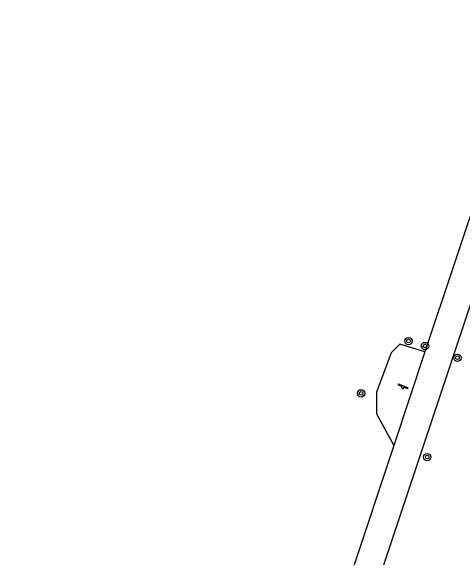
# Model space of a CAD drawing. Extents: x 128999 to 131010, y 395498 to 399007.
# Drawn here: x 130883.1 to 130932.1, y 397238.6 to 397297.9 of the extents above; entities that cross this region are included whole.
import ezdxf

# ---------------------------------------------------------------- set-up
doc = ezdxf.new("R2010")
doc.units = 0
for name, color, linetype in [('gg-knt-onverhard', 7, 'Continuous'), ('gt-grn-groengrens', 7, 'Continuous'), ('gt-symb-boom', 7, 'Continuous'), ('gt-symb-speelvoorziening', 7, 'Continuous')]:
    doc.layers.add(name, color=color, linetype=linetype)

# ---------------------------------------------------------------- blocks, each defined once
blk = doc.blocks.new('gt0-BOOM')
at = {"layer": 'gt-symb-boom'}
for radius in [0.4, 0.2]:
    blk.add_circle((0, 0), radius, dxfattribs=at)
blk = doc.blocks.new('gt0-SV')
at = {"layer": 'gt-symb-speelvoorziening'}
for p, q in [((-0.477, 0.255), (-0.08, 0.096)), ((0.542, -0.076), (-0.449, 0.324)), ((0.125, 0.014), (0.515, -0.143))]:
    blk.add_line(p, q, dxfattribs=at)
for centre, radius, start, end in [((-0.466, 0.291), 0.0369, 63.6251, 252.66016), ((-0.002, -0.005), 0.128, 127.68665, 8.59861), ((0.531, -0.111), 0.0363, 243.50852, 72.54358)]:
    blk.add_arc(centre, radius, start, end, dxfattribs=at)

msp = doc.modelspace()

# ---------------------------------------------------------------- linework, layer by layer
at = {"layer": 'gg-knt-onverhard'}
for p, q in [((130928.097, 397260.858), (130924.715, 397250.701)), ((130924.715, 397250.701), (130905.893, 397194.167))]:
    msp.add_line(p, q, dxfattribs=at)
for points in [[(130940.57, 397297.93), (130934.38, 397279.73), (130928.097, 397260.858)], [(130943.913, 397296.677), (130937.57, 397279.65), (130883.072, 397116.121), (130913.04, 397106.44), (130925.137, 397102.908)]]:
    msp.add_lwpolyline(points, dxfattribs=at)
at = {"layer": 'gt-grn-groengrens'}
msp.add_lwpolyline([(130928.097, 397260.858), (130925.377, 397261.702), (130924.407, 397260.753), (130922.837, 397256.479), (130922.827, 397254.129), (130924.715, 397250.701)], dxfattribs=at)

# ---------------------------------------------------------------- block references
at = {"layer": 'gt-symb-boom'}
for p in [(130926.298, 397262.037), (130928.103, 397261.501), (130931.622, 397260.226), (130921.148, 397256.352), (130928.344, 397249.426)]:
    msp.add_blockref('gt0-BOOM', p, dxfattribs=at)
at = {"layer": 'gt-symb-speelvoorziening'}
msp.add_blockref('gt0-SV', (130925.685, 397257.02), dxfattribs=at)

doc.saveas('drawing.dxf')
